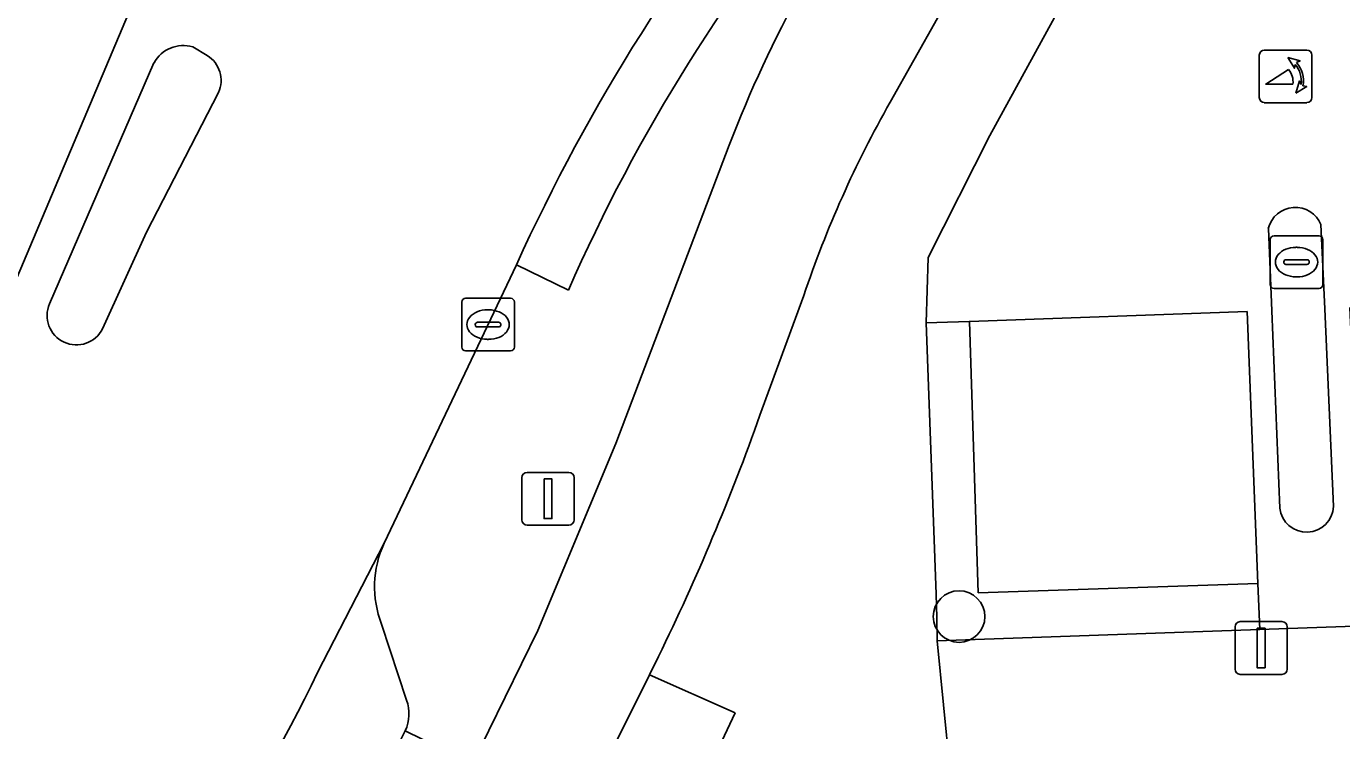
# Model space of a CAD drawing. Extents: x 159716 to 160783, y 383290 to 384031.
# Drawn here: x 160212.83 to 160237.77, y 383929.55 to 383942.91 of the extents above; entities that cross this region are included whole.
import ezdxf

# ---------------------------------------------------------------- set-up
doc = ezdxf.new("R2010")
doc.units = 0
for name, color, linetype in [('IMGEO_Berm_open', 7, 'Continuous'), ('IMGEO_Boom', 7, 'Continuous'), ('IMGEO_Fietspad_gesloten', 7, 'Continuous'), ('IMGEO_Groenvoorziening', 7, 'Continuous'), ('IMGEO_Haag', 7, 'Continuous'), ('IMGEO_Kolk', 7, 'Continuous'), ('IMGEO_Lichtmast', 7, 'Continuous'), ('IMGEO_Parkeervlak_open', 7, 'Continuous'), ('IMGEO_Poller', 7, 'Continuous'), ('IMGEO_Rijbaan_lokaal_gesloten', 7, 'Continuous'), ('IMGEO_Rioolput', 7, 'Continuous'), ('IMGEO_Verkeerseiland_gesloten', 7, 'Continuous'), ('IMGEO_Verkeerseiland_open', 7, 'Continuous'), ('IMGEO_Voetpad_open', 7, 'Continuous')]:
    doc.layers.add(name, color=color, linetype=linetype)

msp = doc.modelspace()

# ---------------------------------------------------------------- linework, layer by layer
at = {"layer": 'IMGEO_Berm_open'}
for points in [[(160220.015, 383929.554), (160221.289, 383928.928), (160222.527, 383931.452), (160224.008, 383934.998), (160226.159, 383940.658)], [(160223.109, 383937.907), (160222.123, 383938.387), (160219.614, 383933.109)], [(160219.565, 383931.574), (160220.037, 383930.134)], [(160221.289, 383928.928), (160220.015, 383929.554)]]:
    msp.add_lwpolyline(points, dxfattribs=at)
for centre, radius, start, end in [((160248.125, 383932.244), 23.523, 143.1107, 159.0413), ((160253.74, 383924.467), 33.45, 139.6123, 156.3094), ((160221.393, 383932.284), 1.961, 155.1237, 201.2196), ((160219.33, 383929.87), 0.755, 335.2108, 20.4447), ((160191.706, 383943.503), 31.559, 317.3423, 333.7689)]:
    msp.add_arc(centre, radius, start, end, dxfattribs=at)
at = {"layer": 'IMGEO_Boom'}
msp.add_circle((160230.517, 383931.718), 0.489, dxfattribs=at)
at = {"layer": 'IMGEO_Fietspad_gesloten'}
for points in [[(160229.21, 383941.473), (160230.559, 383943.868), (160230.827, 383944.397)], [(160226.159, 383940.658), (160224.008, 383934.998), (160222.527, 383931.452), (160221.289, 383928.928)], [(160226.741, 383935.535), (160227.573, 383937.807)], [(160223.24, 383927.796), (160224.644, 383930.614), (160224.817, 383930.962)]]:
    msp.add_lwpolyline(points, dxfattribs=at)
for centre, radius, start, end in [((160248.125, 383932.244), 23.523, 143.1107, 159.0413), ((160247.291, 383931.201), 20.795, 150.398, 161.4771), ((160185.629, 383950.141), 43.629, 333.9226, 340.4415)]:
    msp.add_arc(centre, radius, start, end, dxfattribs=at)
at = {"layer": 'IMGEO_Groenvoorziening'}
msp.add_lwpolyline([(160236.185, 383932.342), (160230.881, 383932.17), (160230.714, 383937.316), (160230.299, 383937.303), (160229.89, 383937.29), (160230.081, 383932.144), (160230.092, 383931.7), (160230.103, 383931.256), (160236.22, 383931.471), (160236.203, 383931.906)], close=True, dxfattribs=at)
for points in [[(160224.644, 383930.614), (160223.24, 383927.796)], [(160226.268, 383929.892), (160224.644, 383930.614)]]:
    msp.add_lwpolyline(points, dxfattribs=at)
msp.add_arc((160173.066, 383954.408), 58.579, 327.80709, 335.25908, dxfattribs=at)
at = {"layer": 'IMGEO_Haag'}
msp.add_lwpolyline([(160236.185, 383932.342), (160230.881, 383932.17), (160230.714, 383937.316), (160230.299, 383937.303), (160229.89, 383937.29), (160230.081, 383932.144), (160230.092, 383931.7), (160230.103, 383931.256), (160236.22, 383931.471), (160236.203, 383931.906)], close=True, dxfattribs=at)
at = {"layer": 'IMGEO_Kolk'}
for p, q in [((160221.084, 383936.829), (160221.084, 383937.681)), ((160221.159, 383937.755), (160222.011, 383937.755)), ((160222.085, 383937.681), (160222.085, 383936.829)), ((160221.572, 383937.535), (160221.597, 383937.535)), ((160221.343, 383937.249), (160221.343, 383937.261)), ((160221.781, 383937.212), (160221.383, 383937.212)), ((160221.386, 383937.298), (160221.784, 383937.298)), ((160221.827, 383937.261), (160221.827, 383937.249)), ((160221.595, 383936.975), (160221.57, 383936.975)), ((160222.011, 383936.755), (160221.159, 383936.755))]:
    msp.add_line(p, q, dxfattribs=at)
for points in [[(160221.084, 383936.829), (160221.084, 383937.681)], [(160221.159, 383937.755), (160222.011, 383937.755)], [(160222.085, 383937.681), (160222.085, 383936.829)], [(160222.011, 383936.755), (160221.159, 383936.755)]]:
    msp.add_lwpolyline(points, dxfattribs=at)
for centre, radius, start, end in [((160221.161, 383937.679), 0.0765, 91.552, 178.448), ((160221.161, 383937.679), 0.0765, 91.552, 178.448), ((160222.009, 383937.679), 0.0765, 1.552, 88.448), ((160222.009, 383937.679), 0.0765, 1.552, 88.448), ((160221.383, 383937.258), 0.0403, 85.8775, 175.7526), ((160221.38, 383937.248), 0.0366, 178.938, 274.7102), ((160221.784, 383937.255), 0.043, 264.8664, 352.4533), ((160221.788, 383937.26), 0.0386, 1.7309, 96.639), ((160221.161, 383936.831), 0.0765, 181.552, 268.448), ((160221.161, 383936.831), 0.0765, 181.552, 268.448), ((160222.009, 383936.831), 0.0765, 271.552, 358.448), ((160222.009, 383936.831), 0.0765, 271.552, 358.448)]:
    msp.add_arc(centre, radius, start, end, dxfattribs=at)
for centre, major_axis, ratio, start_param, end_param in [((160221.571, 383937.255), (-0.387, 0.002), 0.722429, 4.712389, 7.853982), ((160221.596, 383937.255), (-0.39, 0.002), 0.717154, 1.570796, 4.712389)]:
    msp.add_ellipse(centre, major_axis=major_axis, ratio=ratio, start_param=start_param, end_param=end_param, dxfattribs=at)
at = {"layer": 'IMGEO_Lichtmast'}
for p, q in [((160222.326, 383934.452), (160223.116, 383934.452)), ((160223.116, 383934.452), (160222.326, 383934.452)), ((160222.226, 383933.552), (160222.226, 383934.352)), ((160222.226, 383934.352), (160222.226, 383933.552)), ((160223.216, 383934.352), (160223.216, 383933.552)), ((160223.216, 383933.552), (160223.216, 383934.352)), ((160223.116, 383933.452), (160222.326, 383933.452)), ((160222.326, 383933.452), (160223.116, 383933.452)), ((160235.75, 383930.722), (160235.75, 383931.522)), ((160235.75, 383931.522), (160235.75, 383930.722)), ((160235.85, 383931.622), (160236.64, 383931.622)), ((160236.64, 383931.622), (160235.85, 383931.622)), ((160236.74, 383931.522), (160236.74, 383930.722)), ((160236.74, 383930.722), (160236.74, 383931.522)), ((160236.64, 383930.622), (160235.85, 383930.622)), ((160235.85, 383930.622), (160236.64, 383930.622))]:
    msp.add_line(p, q, dxfattribs=at)
for points in [[(160222.646, 383934.327), (160222.796, 383934.327), (160222.796, 383933.577), (160222.646, 383933.577), (160222.646, 383934.327)], [(160236.17, 383931.497), (160236.32, 383931.497), (160236.32, 383930.747), (160236.17, 383930.747), (160236.17, 383931.497)]]:
    msp.add_lwpolyline(points, dxfattribs=at)
for centre, start, end in [((160222.326, 383934.352), 90, 180), ((160222.326, 383934.352), 90, 180), ((160223.116, 383934.352), 0, 90), ((160223.116, 383934.352), 360, 90), ((160222.326, 383933.552), 180, 270), ((160222.326, 383933.552), 180, 270), ((160223.116, 383933.552), 270, 0), ((160223.116, 383933.552), 270, 0), ((160235.85, 383931.522), 90, 180), ((160235.85, 383931.522), 90, 180), ((160236.64, 383931.522), 0, 90), ((160236.64, 383931.522), 360, 90), ((160235.85, 383930.722), 180, 270), ((160235.85, 383930.722), 180, 270), ((160236.64, 383930.722), 270, 0), ((160236.64, 383930.722), 270, 0)]:
    msp.add_arc(centre, 0.1, start, end, dxfattribs=at)
at = {"layer": 'IMGEO_Parkeervlak_open'}
msp.add_lwpolyline([(160235.978, 383937.502), (160230.714, 383937.316), (160230.881, 383932.17), (160236.185, 383932.342)], close=True, dxfattribs=at)
for points in [[(160219.614, 383933.109), (160218.35, 383930.659)], [(160220.037, 383930.134), (160219.565, 383931.574)]]:
    msp.add_lwpolyline(points, dxfattribs=at)
for centre, radius, start, end in [((160221.393, 383932.284), 1.961, 155.1237, 201.2196), ((160192.451, 383943.063), 28.716, 316.4944, 334.4087), ((160219.33, 383929.87), 0.755, 335.2108, 20.4447), ((160191.706, 383943.503), 31.559, 317.3423, 333.7689)]:
    msp.add_arc(centre, radius, start, end, dxfattribs=at)
at = {"layer": 'IMGEO_Poller'}
for p, q in [((160236.211, 383942.365), (160236.211, 383941.558)), ((160236.211, 383942.365), (160236.211, 383941.558)), ((160237.113, 383942.46), (160236.305, 383942.46)), ((160237.113, 383942.46), (160236.305, 383942.46)), ((160237.207, 383941.558), (160237.207, 383942.365)), ((160237.207, 383941.558), (160237.207, 383942.365)), ((160236.305, 383941.463), (160237.113, 383941.463)), ((160236.305, 383941.463), (160237.113, 383941.463))]:
    msp.add_line(p, q, dxfattribs=at)
for points in [[(160236.89, 383942.189), (160236.878, 383942.116), (160236.753, 383942.321)], [(160236.753, 383942.321), (160236.984, 383942.255), (160236.913, 383942.223)], [(160236.846, 383941.816), (160236.333, 383941.816), (160236.763, 383942.091)], [(160236.906, 383941.644), (160236.972, 383941.875), (160237.002, 383941.807)], [(160237.038, 383941.78), (160237.11, 383941.769), (160236.906, 383941.644)]]:
    msp.add_lwpolyline(points, dxfattribs=at)
for centre, radius, start, end in [((160236.305, 383942.365), 0.0946, 90, 180), ((160236.305, 383942.365), 0.0946, 90, 180), ((160237.113, 383942.365), 0.0946, 0, 90), ((160237.113, 383942.365), 0.0946, 0, 90), ((160236.532, 383941.876), 0.476, 351.7527, 41.1691), ((160236.532, 383941.876), 0.516, 349.3569, 42.2912), ((160236.518, 383941.866), 0.332, 351.3247, 42.4854), ((160236.305, 383941.558), 0.0946, 180, 270), ((160236.305, 383941.558), 0.0946, 180, 270), ((160237.113, 383941.558), 0.0946, 270, 0), ((160237.113, 383941.558), 0.0946, 270, 0)]:
    msp.add_arc(centre, radius, start, end, dxfattribs=at)
at = {"layer": 'IMGEO_Rijbaan_lokaal_gesloten'}
for points in [[(160234.176, 383975.482), (160222.454, 383961.352), (160214.457, 383942.419), (160199.575, 383907.191), (160213.279, 383923.294)], [(160215.985, 383942.52), (160216.259, 383942.359)], [(160213.266, 383937.647), (160215.249, 383942.216)], [(160216.474, 383941.655), (160215.11, 383939.009), (160214.275, 383937.176)], [(160218.35, 383930.659), (160219.614, 383933.109), (160222.123, 383938.387)], [(160222.123, 383938.387), (160223.109, 383937.907)]]:
    msp.add_lwpolyline(points, dxfattribs=at)
for centre, radius, start, end in [((160254.643, 383923.672), 35.694, 139.6261, 155.654), ((160254.643, 383923.672), 35.694, 139.6261, 155.654), ((160253.74, 383924.467), 33.45, 139.6123, 156.3094), ((160215.805, 383941.913), 0.633, 73.5004, 151.3851), ((160215.961, 383941.883), 0.561, 336.026, 57.9391), ((160213.778, 383937.427), 0.557, 156.7059, 333.2479), ((160192.451, 383943.063), 28.716, 316.4944, 334.4087)]:
    msp.add_arc(centre, radius, start, end, dxfattribs=at)
at = {"layer": 'IMGEO_Rioolput'}
for p, q in [((160236.491, 383938.94), (160237.343, 383938.94)), ((160236.416, 383938.014), (160236.416, 383938.866)), ((160236.904, 383938.72), (160236.929, 383938.72)), ((160237.417, 383938.866), (160237.417, 383938.014)), ((160236.675, 383938.434), (160236.675, 383938.446)), ((160237.113, 383938.397), (160236.715, 383938.397)), ((160236.718, 383938.483), (160237.116, 383938.483)), ((160237.159, 383938.446), (160237.159, 383938.434)), ((160236.927, 383938.16), (160236.902, 383938.16)), ((160237.343, 383937.94), (160236.491, 383937.94))]:
    msp.add_line(p, q, dxfattribs=at)
for points in [[(160236.491, 383938.94), (160237.343, 383938.94)], [(160236.416, 383938.014), (160236.416, 383938.866)], [(160237.417, 383938.866), (160237.417, 383938.014)], [(160237.343, 383937.94), (160236.491, 383937.94)]]:
    msp.add_lwpolyline(points, dxfattribs=at)
for centre, radius, start, end in [((160236.493, 383938.864), 0.0765, 91.552, 178.448), ((160236.493, 383938.864), 0.0765, 91.552, 178.448), ((160237.341, 383938.864), 0.0765, 1.552, 88.448), ((160237.341, 383938.864), 0.0765, 1.552, 88.448), ((160236.715, 383938.443), 0.0403, 85.8775, 175.7526), ((160236.712, 383938.433), 0.0366, 178.938, 274.7102), ((160237.116, 383938.44), 0.043, 264.8664, 352.4533), ((160237.12, 383938.445), 0.0386, 1.7309, 96.639), ((160236.493, 383938.016), 0.0765, 181.552, 268.448), ((160236.493, 383938.016), 0.0765, 181.552, 268.448), ((160237.341, 383938.016), 0.0765, 271.552, 358.448), ((160237.341, 383938.016), 0.0765, 271.552, 358.448)]:
    msp.add_arc(centre, radius, start, end, dxfattribs=at)
for centre, major_axis, ratio, start_param, end_param in [((160236.903, 383938.44), (-0.387, 0.002), 0.722429, 4.712389, 7.853982), ((160236.928, 383938.44), (-0.39, 0.002), 0.717154, 1.570796, 4.712389)]:
    msp.add_ellipse(centre, major_axis=major_axis, ratio=ratio, start_param=start_param, end_param=end_param, dxfattribs=at)
at = {"layer": 'IMGEO_Verkeerseiland_gesloten'}
for points in [[(160216.259, 383942.359), (160215.985, 383942.52)], [(160215.249, 383942.216), (160213.266, 383937.647)], [(160214.275, 383937.176), (160215.11, 383939.009), (160216.474, 383941.655)]]:
    msp.add_lwpolyline(points, dxfattribs=at)
for centre, radius, start, end in [((160215.805, 383941.913), 0.633, 73.5004, 151.3851), ((160215.961, 383941.883), 0.561, 336.026, 57.9391), ((160213.778, 383937.427), 0.557, 156.7059, 333.2479)]:
    msp.add_arc(centre, radius, start, end, dxfattribs=at)
at = {"layer": 'IMGEO_Verkeerseiland_open'}
for points in [[(160237.452, 383937.553), (160237.38, 383939.15)], [(160236.382, 383939.077), (160236.446, 383937.518), (160236.599, 383933.773)], [(160237.62, 383933.808), (160237.452, 383937.553)]]:
    msp.add_lwpolyline(points, dxfattribs=at)
for centre, radius, start, end in [((160236.893, 383938.95), 0.527, 22.3499, 166.0172), ((160237.108, 383933.832), 0.513, 186.6316, 357.295)]:
    msp.add_arc(centre, radius, start, end, dxfattribs=at)
at = {"layer": 'IMGEO_Voetpad_open'}
for points in [[(160230.103, 383931.256), (160230.092, 383931.7), (160230.081, 383932.144), (160229.89, 383937.29), (160229.933, 383938.53), (160231.099, 383940.84), (160232.432, 383943.276), (160232.502, 383943.441), (160233.993, 383945.852)], [(160230.827, 383944.397), (160230.559, 383943.868), (160229.21, 383941.473)], [(160256.468, 383944.141), (160254.873, 383944.084), (160253.182, 383944.023), (160235.591, 383943.39), (160232.432, 383943.276), (160231.099, 383940.84), (160229.933, 383938.53), (160229.89, 383937.29), (160230.299, 383937.303), (160230.714, 383937.316), (160235.978, 383937.502), (160236.185, 383932.342), (160236.203, 383931.906), (160236.22, 383931.471), (160238.198, 383931.54), (160238.184, 383931.98), (160238.17, 383932.42), (160237.926, 383937.57), (160256.503, 383938.241), (160256.717, 383933.085), (160256.739, 383932.644), (160256.761, 383932.203), (160258.735, 383932.267), (160258.579, 383937.207)], [(160237.38, 383939.15), (160237.452, 383937.553), (160237.62, 383933.808)], [(160236.599, 383933.773), (160236.446, 383937.518), (160236.382, 383939.077)], [(160227.573, 383937.807), (160226.741, 383935.535)], [(160258.735, 383932.267), (160256.761, 383932.203), (160238.198, 383931.54), (160236.22, 383931.471), (160230.103, 383931.256), (160230.341, 383928.831), (160238.459, 383929.09), (160242.717, 383929.243), (160248.048, 383929.435), (160261.948, 383929.934)], [(160148.492, 383834.536), (160149.51, 383834.536), (160152.144, 383836.843), (160157.15, 383842.713), (160158.444, 383844.217), (160161.657, 383848.007), (160170.388, 383858.293), (160173.569, 383862.021), (160175.137, 383863.865), (160176.216, 383865.133), (160177.78, 383866.971), (160180.212, 383869.829), (160184.005, 383874.287), (160207.702, 383902.165), (160211.454, 383906.565), (160213.931, 383909.468), (160215.496, 383911.304), (160216.126, 383912.043), (160217.686, 383913.872), (160220.816, 383917.555), (160225.044, 383922.512), (160228.155, 383926.192), (160230.341, 383928.831), (160230.103, 383931.256)], [(160224.817, 383930.962), (160224.644, 383930.614), (160226.268, 383929.892)]]:
    msp.add_lwpolyline(points, dxfattribs=at)
for centre, radius, start, end in [((160247.291, 383931.201), 20.795, 150.398, 161.4771), ((160236.893, 383938.95), 0.527, 22.3499, 166.0172), ((160185.629, 383950.141), 43.629, 333.9226, 340.4415), ((160237.108, 383933.832), 0.513, 186.6316, 357.295), ((160173.066, 383954.408), 58.579, 327.80709, 335.25908)]:
    msp.add_arc(centre, radius, start, end, dxfattribs=at)

doc.saveas('drawing.dxf')
